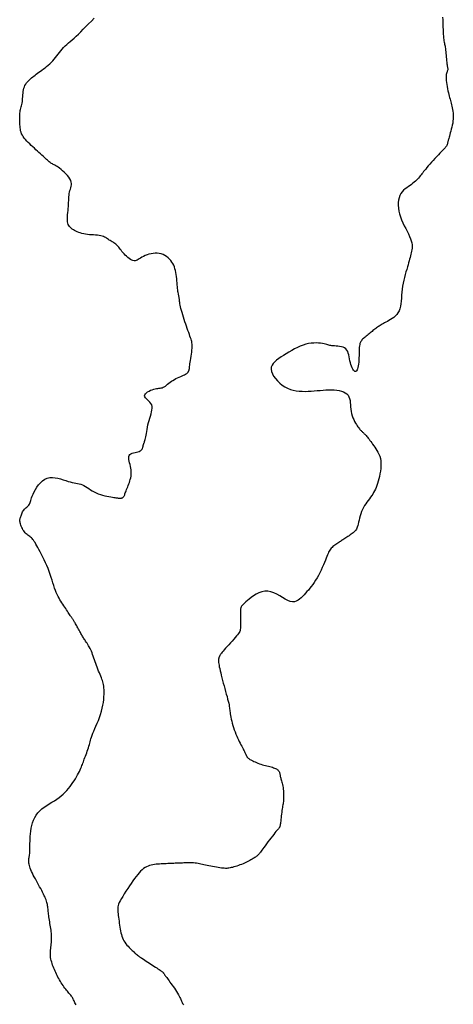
# Model space of a CAD drawing. Header units: millimetres. Extents: x 32690613 to 32693367, y 5343692 to 5344708.
# Tile 752 of 1009: x 32693075 to 32693093, y 5344064 to 5344105. Entities that reach past the tile are written whole.
import ezdxf

# ---------------------------------------------------------------- set-up
doc = ezdxf.new("R2010")
doc.units = ezdxf.units.MM
doc.header["$LTSCALE"] = 20
doc.layers.add('02-DGM_HL_492.00', color=82, linetype='Continuous')

msp = doc.modelspace()

# ---------------------------------------------------------------- linework, layer by layer
at = {"layer": '02-DGM_HL_492.00', "elevation": 492, "flags": 128}
for points in [[(32693077.461, 5344064.338), (32693077.437, 5344064.385), (32693077.415, 5344064.429), (32693077.395, 5344064.47), (32693077.377, 5344064.509), (32693077.36, 5344064.545), (32693077.343, 5344064.58), (32693077.327, 5344064.613), (32693077.309, 5344064.645), (32693077.29, 5344064.676), (32693077.269, 5344064.706), (32693077.246, 5344064.737), (32693077.22, 5344064.767), (32693077.193, 5344064.799), (32693077.163, 5344064.832), (32693077.132, 5344064.867), (32693077.099, 5344064.905), (32693077.065, 5344064.945), (32693077.03, 5344064.989), (32693076.994, 5344065.036), (32693076.958, 5344065.087), (32693076.922, 5344065.141), (32693076.886, 5344065.197), (32693076.85, 5344065.255), (32693076.814, 5344065.314), (32693076.779, 5344065.375), (32693076.745, 5344065.436), (32693076.711, 5344065.497), (32693076.679, 5344065.559), (32693076.649, 5344065.62), (32693076.619, 5344065.681), (32693076.591, 5344065.743), (32693076.564, 5344065.804), (32693076.538, 5344065.866), (32693076.514, 5344065.928), (32693076.491, 5344065.989), (32693076.47, 5344066.051), (32693076.451, 5344066.113), (32693076.434, 5344066.175), (32693076.42, 5344066.237), (32693076.408, 5344066.299), (32693076.401, 5344066.361), (32693076.396, 5344066.423), (32693076.396, 5344066.486), (32693076.398, 5344066.548), (32693076.403, 5344066.611), (32693076.41, 5344066.674), (32693076.418, 5344066.737), (32693076.425, 5344066.8), (32693076.433, 5344066.863), (32693076.439, 5344066.925), (32693076.444, 5344066.988), (32693076.446, 5344067.051), (32693076.447, 5344067.114), (32693076.445, 5344067.178), (32693076.442, 5344067.242), (32693076.438, 5344067.308), (32693076.431, 5344067.374), (32693076.423, 5344067.442), (32693076.413, 5344067.511), (32693076.403, 5344067.581), (32693076.391, 5344067.651), (32693076.379, 5344067.722), (32693076.367, 5344067.791), (32693076.355, 5344067.859), (32693076.344, 5344067.925), (32693076.335, 5344067.989), (32693076.327, 5344068.05), (32693076.321, 5344068.107), (32693076.315, 5344068.163), (32693076.31, 5344068.216), (32693076.306, 5344068.267), (32693076.301, 5344068.316), (32693076.296, 5344068.363), (32693076.291, 5344068.41), (32693076.284, 5344068.455), (32693076.276, 5344068.5), (32693076.267, 5344068.545), (32693076.254, 5344068.592), (32693076.24, 5344068.64), (32693076.222, 5344068.692), (32693076.201, 5344068.746), (32693076.175, 5344068.805), (32693076.146, 5344068.869), (32693076.112, 5344068.938), (32693076.076, 5344069.01), (32693076.036, 5344069.085), (32693075.995, 5344069.163), (32693075.952, 5344069.242), (32693075.908, 5344069.323), (32693075.863, 5344069.405), (32693075.818, 5344069.486), (32693075.774, 5344069.567), (32693075.731, 5344069.647), (32693075.69, 5344069.725), (32693075.652, 5344069.8), (32693075.618, 5344069.872), (32693075.587, 5344069.941), (32693075.561, 5344070.005), (32693075.541, 5344070.064), (32693075.525, 5344070.118), (32693075.514, 5344070.169), (32693075.506, 5344070.216), (32693075.502, 5344070.26), (32693075.501, 5344070.301), (32693075.502, 5344070.34), (32693075.505, 5344070.378), (32693075.509, 5344070.414), (32693075.515, 5344070.45), (32693075.521, 5344070.487), (32693075.527, 5344070.526), (32693075.533, 5344070.569), (32693075.539, 5344070.615), (32693075.543, 5344070.668), (32693075.547, 5344070.727), (32693075.549, 5344070.793), (32693075.55, 5344070.867), (32693075.551, 5344070.948), (32693075.552, 5344071.035), (32693075.555, 5344071.127), (32693075.559, 5344071.226), (32693075.565, 5344071.329), (32693075.575, 5344071.437), (32693075.588, 5344071.548), (32693075.606, 5344071.662), (32693075.63, 5344071.777), (32693075.661, 5344071.892), (32693075.7, 5344072.003), (32693075.748, 5344072.111), (32693075.806, 5344072.213), (32693075.874, 5344072.307), (32693075.955, 5344072.394), (32693076.045, 5344072.473), (32693076.142, 5344072.545), (32693076.245, 5344072.614), (32693076.351, 5344072.679), (32693076.457, 5344072.743), (32693076.561, 5344072.807), (32693076.661, 5344072.872), (32693076.756, 5344072.94), (32693076.844, 5344073.01), (32693076.927, 5344073.083), (32693077.005, 5344073.158), (32693077.077, 5344073.235), (32693077.146, 5344073.313), (32693077.211, 5344073.393), (32693077.272, 5344073.474), (32693077.329, 5344073.556), (32693077.384, 5344073.638), (32693077.435, 5344073.719), (32693077.482, 5344073.799), (32693077.526, 5344073.877), (32693077.566, 5344073.951), (32693077.601, 5344074.022), (32693077.633, 5344074.089), (32693077.661, 5344074.15), (32693077.685, 5344074.207), (32693077.706, 5344074.261), (32693077.725, 5344074.313), (32693077.744, 5344074.366), (32693077.762, 5344074.418), (32693077.782, 5344074.473), (32693077.802, 5344074.531), (32693077.825, 5344074.594), (32693077.849, 5344074.659), (32693077.875, 5344074.728), (32693077.901, 5344074.797), (32693077.926, 5344074.867), (32693077.951, 5344074.937), (32693077.973, 5344075.004), (32693077.994, 5344075.069), (32693078.012, 5344075.131), (32693078.027, 5344075.191), (32693078.043, 5344075.25), (32693078.059, 5344075.311), (32693078.077, 5344075.375), (32693078.099, 5344075.443), (32693078.125, 5344075.518), (32693078.156, 5344075.602), (32693078.195, 5344075.694), (32693078.238, 5344075.796), (32693078.285, 5344075.904), (32693078.334, 5344076.019), (32693078.383, 5344076.139), (32693078.431, 5344076.262), (32693078.474, 5344076.387), (32693078.513, 5344076.514), (32693078.545, 5344076.64), (32693078.571, 5344076.764), (32693078.59, 5344076.886), (32693078.605, 5344077.004), (32693078.614, 5344077.116), (32693078.619, 5344077.221), (32693078.621, 5344077.319), (32693078.619, 5344077.407), (32693078.614, 5344077.486), (32693078.607, 5344077.555), (32693078.597, 5344077.619), (32693078.585, 5344077.677), (32693078.569, 5344077.733), (32693078.551, 5344077.788), (32693078.531, 5344077.844), (32693078.508, 5344077.903), (32693078.482, 5344077.967), (32693078.455, 5344078.036), (32693078.426, 5344078.108), (32693078.396, 5344078.183), (32693078.365, 5344078.259), (32693078.335, 5344078.338), (32693078.305, 5344078.416), (32693078.276, 5344078.495), (32693078.249, 5344078.572), (32693078.223, 5344078.649), (32693078.197, 5344078.724), (32693078.172, 5344078.797), (32693078.147, 5344078.867), (32693078.122, 5344078.936), (32693078.095, 5344079.002), (32693078.068, 5344079.065), (32693078.039, 5344079.125), (32693078.008, 5344079.181), (32693077.977, 5344079.235), (32693077.946, 5344079.286), (32693077.915, 5344079.333), (32693077.885, 5344079.378), (32693077.857, 5344079.42), (32693077.831, 5344079.46), (32693077.807, 5344079.496), (32693077.785, 5344079.531), (32693077.765, 5344079.565), (32693077.745, 5344079.598), (32693077.726, 5344079.632), (32693077.706, 5344079.666), (32693077.686, 5344079.703), (32693077.664, 5344079.742), (32693077.641, 5344079.785), (32693077.616, 5344079.83), (32693077.59, 5344079.876), (32693077.564, 5344079.923), (32693077.538, 5344079.971), (32693077.512, 5344080.017), (32693077.487, 5344080.061), (32693077.462, 5344080.103), (32693077.44, 5344080.141), (32693077.419, 5344080.176), (32693077.4, 5344080.207), (32693077.382, 5344080.237), (32693077.365, 5344080.263), (32693077.349, 5344080.288), (32693077.334, 5344080.31), (32693077.321, 5344080.331), (32693077.308, 5344080.351), (32693077.295, 5344080.37), (32693077.282, 5344080.39), (32693077.268, 5344080.412), (32693077.253, 5344080.435), (32693077.235, 5344080.462), (32693077.215, 5344080.492), (32693077.192, 5344080.528), (32693077.165, 5344080.569), (32693077.135, 5344080.614), (32693077.102, 5344080.665), (32693077.067, 5344080.718), (32693077.03, 5344080.775), (32693076.992, 5344080.834), (32693076.952, 5344080.894), (32693076.913, 5344080.955), (32693076.873, 5344081.016), (32693076.833, 5344081.078), (32693076.794, 5344081.142), (32693076.755, 5344081.209), (32693076.716, 5344081.28), (32693076.679, 5344081.356), (32693076.642, 5344081.438), (32693076.607, 5344081.526), (32693076.572, 5344081.623), (32693076.538, 5344081.726), (32693076.504, 5344081.835), (32693076.469, 5344081.948), (32693076.432, 5344082.066), (32693076.393, 5344082.187), (32693076.351, 5344082.309), (32693076.304, 5344082.432), (32693076.254, 5344082.555), (32693076.2, 5344082.676), (32693076.143, 5344082.795), (32693076.086, 5344082.91), (32693076.03, 5344083.02), (32693075.975, 5344083.123), (32693075.923, 5344083.218), (32693075.876, 5344083.305), (32693075.833, 5344083.381), (32693075.796, 5344083.449), (32693075.762, 5344083.508), (32693075.73, 5344083.56), (32693075.7, 5344083.605), (32693075.671, 5344083.645), (32693075.641, 5344083.68), (32693075.61, 5344083.711), (32693075.576, 5344083.74), (32693075.54, 5344083.767), (32693075.504, 5344083.794), (32693075.466, 5344083.82), (32693075.429, 5344083.848), (32693075.392, 5344083.879), (32693075.356, 5344083.912), (32693075.322, 5344083.95), (32693075.291, 5344083.993), (32693075.261, 5344084.04), (32693075.235, 5344084.089), (32693075.211, 5344084.14), (32693075.191, 5344084.19), (32693075.173, 5344084.239), (32693075.159, 5344084.284), (32693075.148, 5344084.326), (32693075.14, 5344084.362), (32693075.136, 5344084.393), (32693075.134, 5344084.422), (32693075.135, 5344084.448), (32693075.138, 5344084.473), (32693075.144, 5344084.499), (32693075.151, 5344084.526), (32693075.16, 5344084.556), (32693075.169, 5344084.589), (32693075.181, 5344084.626), (32693075.194, 5344084.664), (32693075.208, 5344084.704), (32693075.226, 5344084.745), (32693075.245, 5344084.785), (32693075.268, 5344084.823), (32693075.294, 5344084.86), (32693075.322, 5344084.893), (32693075.354, 5344084.924), (32693075.386, 5344084.953), (32693075.418, 5344084.982), (32693075.45, 5344085.01), (32693075.479, 5344085.038), (32693075.505, 5344085.067), (32693075.528, 5344085.098), (32693075.545, 5344085.132), (32693075.559, 5344085.168), (32693075.571, 5344085.21), (32693075.584, 5344085.257), (32693075.599, 5344085.31), (32693075.618, 5344085.371), (32693075.644, 5344085.441), (32693075.678, 5344085.521), (32693075.721, 5344085.611), (32693075.774, 5344085.707), (32693075.836, 5344085.805), (32693075.906, 5344085.902), (32693075.985, 5344085.992), (32693076.071, 5344086.072), (32693076.164, 5344086.137), (32693076.264, 5344086.183), (32693076.369, 5344086.208), (32693076.479, 5344086.212), (32693076.592, 5344086.202), (32693076.705, 5344086.18), (32693076.817, 5344086.149), (32693076.927, 5344086.115), (32693077.032, 5344086.081), (32693077.13, 5344086.05), (32693077.221, 5344086.026), (32693077.305, 5344086.008), (32693077.383, 5344085.993), (32693077.456, 5344085.98), (32693077.525, 5344085.966), (32693077.592, 5344085.951), (32693077.656, 5344085.932), (32693077.72, 5344085.907), (32693077.784, 5344085.874), (32693077.849, 5344085.836), (32693077.915, 5344085.792), (32693077.983, 5344085.747), (32693078.054, 5344085.699), (32693078.129, 5344085.653), (32693078.207, 5344085.608), (32693078.289, 5344085.567), (32693078.376, 5344085.532), (32693078.466, 5344085.501), (32693078.558, 5344085.474), (32693078.648, 5344085.452), (32693078.736, 5344085.433), (32693078.819, 5344085.418), (32693078.895, 5344085.405), (32693078.963, 5344085.394), (32693079.021, 5344085.384), (32693079.07, 5344085.377), (32693079.111, 5344085.37), (32693079.146, 5344085.365), (32693079.175, 5344085.361), (32693079.201, 5344085.358), (32693079.225, 5344085.356), (32693079.248, 5344085.355), (32693079.271, 5344085.354), (32693079.295, 5344085.354), (32693079.318, 5344085.355), (32693079.34, 5344085.358), (32693079.362, 5344085.362), (32693079.382, 5344085.368), (32693079.4, 5344085.377), (32693079.416, 5344085.389), (32693079.43, 5344085.404), (32693079.443, 5344085.422), (32693079.454, 5344085.443), (32693079.464, 5344085.468), (32693079.475, 5344085.497), (32693079.487, 5344085.53), (32693079.5, 5344085.568), (32693079.516, 5344085.61), (32693079.535, 5344085.657), (32693079.555, 5344085.707), (32693079.577, 5344085.762), (32693079.601, 5344085.819), (32693079.624, 5344085.879), (32693079.647, 5344085.941), (32693079.67, 5344086.004), (32693079.69, 5344086.067), (32693079.708, 5344086.13), (32693079.724, 5344086.194), (32693079.736, 5344086.258), (32693079.744, 5344086.323), (32693079.749, 5344086.389), (32693079.749, 5344086.456), (32693079.744, 5344086.525), (32693079.733, 5344086.597), (32693079.718, 5344086.67), (32693079.699, 5344086.744), (32693079.679, 5344086.818), (32693079.661, 5344086.889), (32693079.648, 5344086.957), (32693079.643, 5344087.019), (32693079.646, 5344087.075), (32693079.663, 5344087.122), (32693079.693, 5344087.16), (32693079.735, 5344087.19), (32693079.787, 5344087.213), (32693079.844, 5344087.232), (32693079.904, 5344087.247), (32693079.963, 5344087.261), (32693080.02, 5344087.275), (32693080.07, 5344087.291), (32693080.112, 5344087.31), (32693080.146, 5344087.332), (32693080.172, 5344087.356), (32693080.192, 5344087.381), (32693080.207, 5344087.406), (32693080.218, 5344087.432), (32693080.226, 5344087.456), (32693080.231, 5344087.478), (32693080.236, 5344087.498), (32693080.239, 5344087.516), (32693080.242, 5344087.532), (32693080.245, 5344087.547), (32693080.249, 5344087.562), (32693080.253, 5344087.577), (32693080.257, 5344087.593), (32693080.263, 5344087.61), (32693080.27, 5344087.629), (32693080.279, 5344087.651), (32693080.289, 5344087.677), (32693080.3, 5344087.707), (32693080.311, 5344087.743), (32693080.323, 5344087.785), (32693080.336, 5344087.835), (32693080.348, 5344087.894), (32693080.361, 5344087.961), (32693080.374, 5344088.037), (32693080.388, 5344088.119), (32693080.403, 5344088.206), (32693080.42, 5344088.297), (32693080.439, 5344088.39), (32693080.46, 5344088.484), (32693080.484, 5344088.578), (32693080.511, 5344088.669), (32693080.539, 5344088.759), (32693080.565, 5344088.845), (32693080.587, 5344088.928), (32693080.604, 5344089.007), (32693080.612, 5344089.081), (32693080.609, 5344089.151), (32693080.593, 5344089.216), (32693080.563, 5344089.275), (32693080.522, 5344089.328), (32693080.474, 5344089.378), (32693080.425, 5344089.425), (32693080.378, 5344089.468), (32693080.339, 5344089.511), (32693080.311, 5344089.552), (32693080.3, 5344089.593), (32693080.308, 5344089.635), (32693080.334, 5344089.677), (32693080.374, 5344089.718), (32693080.426, 5344089.756), (32693080.485, 5344089.792), (32693080.549, 5344089.824), (32693080.615, 5344089.851), (32693080.678, 5344089.872), (32693080.738, 5344089.887), (32693080.793, 5344089.897), (32693080.845, 5344089.904), (32693080.893, 5344089.909), (32693080.94, 5344089.915), (32693080.984, 5344089.922), (32693081.028, 5344089.934), (32693081.071, 5344089.95), (32693081.115, 5344089.974), (32693081.16, 5344090.003), (32693081.206, 5344090.037), (32693081.253, 5344090.075), (32693081.303, 5344090.115), (32693081.356, 5344090.156), (32693081.411, 5344090.197), (32693081.47, 5344090.237), (32693081.533, 5344090.274), (32693081.598, 5344090.31), (32693081.664, 5344090.343), (32693081.73, 5344090.373), (32693081.793, 5344090.401), (32693081.852, 5344090.427), (32693081.906, 5344090.451), (32693081.953, 5344090.473), (32693081.991, 5344090.493), (32693082.022, 5344090.51), (32693082.047, 5344090.527), (32693082.066, 5344090.541), (32693082.08, 5344090.555), (32693082.091, 5344090.567), (32693082.1, 5344090.578), (32693082.107, 5344090.589), (32693082.113, 5344090.6), (32693082.119, 5344090.61), (32693082.124, 5344090.62), (32693082.129, 5344090.63), (32693082.133, 5344090.641), (32693082.137, 5344090.652), (32693082.141, 5344090.663), (32693082.144, 5344090.675), (32693082.147, 5344090.688), (32693082.149, 5344090.703), (32693082.152, 5344090.722), (32693082.155, 5344090.746), (32693082.159, 5344090.776), (32693082.164, 5344090.814), (32693082.171, 5344090.861), (32693082.179, 5344090.918), (32693082.19, 5344090.986), (32693082.201, 5344091.064), (32693082.214, 5344091.147), (32693082.226, 5344091.235), (32693082.238, 5344091.323), (32693082.249, 5344091.41), (32693082.258, 5344091.492), (32693082.265, 5344091.567), (32693082.268, 5344091.633), (32693082.269, 5344091.692), (32693082.266, 5344091.744), (32693082.26, 5344091.794), (32693082.25, 5344091.842), (32693082.237, 5344091.892), (32693082.221, 5344091.945), (32693082.202, 5344092.003), (32693082.179, 5344092.068), (32693082.153, 5344092.14), (32693082.125, 5344092.219), (32693082.095, 5344092.302), (32693082.064, 5344092.39), (32693082.032, 5344092.481), (32693082, 5344092.574), (32693081.967, 5344092.669), (32693081.936, 5344092.765), (32693081.906, 5344092.861), (32693081.877, 5344092.954), (32693081.85, 5344093.045), (32693081.826, 5344093.132), (32693081.804, 5344093.213), (32693081.786, 5344093.287), (32693081.771, 5344093.354), (32693081.76, 5344093.411), (32693081.752, 5344093.461), (32693081.747, 5344093.504), (32693081.744, 5344093.541), (32693081.742, 5344093.574), (32693081.74, 5344093.605), (32693081.737, 5344093.633), (32693081.734, 5344093.661), (32693081.729, 5344093.689), (32693081.722, 5344093.719), (32693081.715, 5344093.752), (32693081.706, 5344093.788), (32693081.697, 5344093.828), (32693081.688, 5344093.874), (32693081.68, 5344093.925), (32693081.671, 5344093.984), (32693081.664, 5344094.05), (32693081.658, 5344094.122), (32693081.651, 5344094.2), (32693081.644, 5344094.282), (32693081.637, 5344094.366), (32693081.629, 5344094.452), (32693081.619, 5344094.538), (32693081.608, 5344094.623), (32693081.594, 5344094.706), (32693081.577, 5344094.786), (32693081.557, 5344094.864), (32693081.533, 5344094.938), (32693081.504, 5344095.01), (32693081.47, 5344095.079), (32693081.43, 5344095.144), (32693081.385, 5344095.207), (32693081.332, 5344095.265), (32693081.273, 5344095.32), (32693081.208, 5344095.369), (32693081.139, 5344095.413), (32693081.065, 5344095.45), (32693080.987, 5344095.478), (32693080.906, 5344095.499), (32693080.822, 5344095.51), (32693080.737, 5344095.511), (32693080.651, 5344095.503), (32693080.565, 5344095.488), (32693080.481, 5344095.466), (32693080.4, 5344095.44), (32693080.323, 5344095.41), (32693080.252, 5344095.377), (32693080.187, 5344095.343), (32693080.129, 5344095.31), (32693080.078, 5344095.279), (32693080.031, 5344095.25), (32693079.988, 5344095.226), (32693079.946, 5344095.208), (32693079.905, 5344095.197), (32693079.862, 5344095.196), (32693079.817, 5344095.204), (32693079.767, 5344095.223), (32693079.715, 5344095.252), (32693079.66, 5344095.289), (32693079.605, 5344095.333), (32693079.55, 5344095.381), (32693079.497, 5344095.432), (32693079.447, 5344095.484), (32693079.401, 5344095.535), (32693079.36, 5344095.584), (32693079.323, 5344095.631), (32693079.289, 5344095.675), (32693079.258, 5344095.717), (32693079.228, 5344095.756), (32693079.199, 5344095.793), (32693079.169, 5344095.827), (32693079.138, 5344095.858), (32693079.104, 5344095.887), (32693079.069, 5344095.914), (32693079.031, 5344095.938), (32693078.993, 5344095.962), (32693078.954, 5344095.985), (32693078.915, 5344096.008), (32693078.876, 5344096.031), (32693078.838, 5344096.055), (32693078.801, 5344096.08), (32693078.765, 5344096.106), (32693078.727, 5344096.132), (32693078.687, 5344096.157), (32693078.644, 5344096.181), (32693078.596, 5344096.202), (32693078.543, 5344096.221), (32693078.484, 5344096.236), (32693078.417, 5344096.247), (32693078.344, 5344096.255), (32693078.267, 5344096.261), (32693078.186, 5344096.266), (32693078.103, 5344096.271), (32693078.019, 5344096.276), (32693077.936, 5344096.284), (32693077.856, 5344096.295), (32693077.779, 5344096.309), (32693077.706, 5344096.327), (32693077.637, 5344096.349), (32693077.572, 5344096.372), (32693077.51, 5344096.398), (32693077.452, 5344096.426), (32693077.398, 5344096.454), (32693077.348, 5344096.483), (32693077.302, 5344096.513), (32693077.26, 5344096.544), (32693077.223, 5344096.577), (32693077.19, 5344096.613), (32693077.162, 5344096.653), (32693077.139, 5344096.698), (32693077.122, 5344096.749), (32693077.11, 5344096.808), (32693077.105, 5344096.874), (32693077.104, 5344096.946), (32693077.107, 5344097.025), (32693077.112, 5344097.107), (32693077.12, 5344097.192), (32693077.128, 5344097.279), (32693077.137, 5344097.365), (32693077.144, 5344097.451), (32693077.149, 5344097.535), (32693077.152, 5344097.616), (32693077.155, 5344097.694), (32693077.159, 5344097.77), (32693077.163, 5344097.843), (32693077.169, 5344097.913), (32693077.178, 5344097.981), (32693077.19, 5344098.045), (32693077.206, 5344098.107), (32693077.224, 5344098.166), (32693077.241, 5344098.225), (32693077.256, 5344098.283), (32693077.265, 5344098.341), (32693077.267, 5344098.4), (32693077.259, 5344098.461), (32693077.238, 5344098.525), (32693077.203, 5344098.592), (32693077.157, 5344098.661), (32693077.101, 5344098.731), (32693077.039, 5344098.8), (32693076.972, 5344098.866), (32693076.904, 5344098.928), (32693076.838, 5344098.984), (32693076.776, 5344099.032), (32693076.72, 5344099.073), (32693076.671, 5344099.106), (32693076.626, 5344099.133), (32693076.585, 5344099.155), (32693076.548, 5344099.175), (32693076.514, 5344099.192), (32693076.481, 5344099.21), (32693076.449, 5344099.228), (32693076.417, 5344099.249), (32693076.384, 5344099.273), (32693076.35, 5344099.299), (32693076.315, 5344099.329), (32693076.277, 5344099.362), (32693076.237, 5344099.398), (32693076.194, 5344099.437), (32693076.147, 5344099.48), (32693076.096, 5344099.527), (32693076.042, 5344099.577), (32693075.985, 5344099.63), (32693075.925, 5344099.686), (32693075.864, 5344099.743), (32693075.8, 5344099.801), (32693075.736, 5344099.861), (32693075.671, 5344099.921), (32693075.606, 5344099.981), (32693075.543, 5344100.041), (32693075.481, 5344100.101), (32693075.422, 5344100.161), (32693075.367, 5344100.221), (32693075.317, 5344100.282), (32693075.273, 5344100.343), (32693075.235, 5344100.404), (32693075.205, 5344100.465), (32693075.182, 5344100.527), (32693075.165, 5344100.589), (32693075.153, 5344100.651), (32693075.144, 5344100.713), (32693075.139, 5344100.775), (32693075.135, 5344100.838), (32693075.133, 5344100.9), (32693075.13, 5344100.963), (32693075.128, 5344101.025), (32693075.127, 5344101.086), (32693075.126, 5344101.147), (32693075.127, 5344101.206), (32693075.13, 5344101.264), (32693075.135, 5344101.32), (32693075.142, 5344101.373), (32693075.151, 5344101.425), (32693075.163, 5344101.474), (32693075.176, 5344101.524), (32693075.19, 5344101.573), (32693075.203, 5344101.624), (32693075.216, 5344101.677), (32693075.227, 5344101.733), (32693075.237, 5344101.794), (32693075.243, 5344101.859), (32693075.248, 5344101.928), (32693075.252, 5344102), (32693075.257, 5344102.073), (32693075.263, 5344102.146), (32693075.271, 5344102.217), (32693075.282, 5344102.287), (32693075.298, 5344102.352), (32693075.319, 5344102.413), (32693075.345, 5344102.469), (32693075.375, 5344102.522), (32693075.409, 5344102.571), (32693075.446, 5344102.617), (32693075.486, 5344102.66), (32693075.528, 5344102.701), (32693075.572, 5344102.741), (32693075.617, 5344102.78), (32693075.663, 5344102.818), (32693075.711, 5344102.856), (32693075.761, 5344102.894), (32693075.812, 5344102.933), (32693075.866, 5344102.973), (32693075.923, 5344103.014), (32693075.982, 5344103.057), (32693076.044, 5344103.103), (32693076.109, 5344103.15), (32693076.175, 5344103.2), (32693076.242, 5344103.252), (32693076.308, 5344103.307), (32693076.374, 5344103.365), (32693076.438, 5344103.426), (32693076.499, 5344103.489), (32693076.558, 5344103.555), (32693076.614, 5344103.624), (32693076.668, 5344103.694), (32693076.722, 5344103.765), (32693076.776, 5344103.835), (32693076.83, 5344103.905), (32693076.886, 5344103.974), (32693076.945, 5344104.04), (32693077.006, 5344104.104), (32693077.072, 5344104.166), (32693077.141, 5344104.228), (32693077.214, 5344104.292), (32693077.292, 5344104.36), (32693077.375, 5344104.432), (32693077.463, 5344104.511), (32693077.557, 5344104.598), (32693077.656, 5344104.694), (32693077.761, 5344104.797), (32693077.869, 5344104.907), (32693077.982, 5344105.02), (32693078.098, 5344105.136), (32693078.216, 5344105.252)], [(32693092.641, 5344105.294), (32693092.645, 5344105.191), (32693092.649, 5344105.087), (32693092.653, 5344104.983), (32693092.657, 5344104.881), (32693092.662, 5344104.781), (32693092.667, 5344104.685), (32693092.672, 5344104.594), (32693092.677, 5344104.51), (32693092.684, 5344104.433), (32693092.691, 5344104.366), (32693092.699, 5344104.309), (32693092.708, 5344104.259), (32693092.717, 5344104.215), (32693092.726, 5344104.175), (32693092.736, 5344104.135), (32693092.745, 5344104.093), (32693092.753, 5344104.047), (32693092.761, 5344103.994), (32693092.768, 5344103.932), (32693092.775, 5344103.864), (32693092.78, 5344103.791), (32693092.786, 5344103.715), (32693092.792, 5344103.638), (32693092.798, 5344103.563), (32693092.804, 5344103.492), (32693092.811, 5344103.426), (32693092.819, 5344103.367), (32693092.828, 5344103.316), (32693092.836, 5344103.271), (32693092.843, 5344103.231), (32693092.849, 5344103.195), (32693092.853, 5344103.163), (32693092.854, 5344103.135), (32693092.852, 5344103.108), (32693092.846, 5344103.082), (32693092.837, 5344103.056), (32693092.826, 5344103.028), (32693092.815, 5344102.997), (32693092.804, 5344102.961), (32693092.795, 5344102.92), (32693092.788, 5344102.871), (32693092.786, 5344102.813), (32693092.787, 5344102.746), (32693092.793, 5344102.67), (32693092.803, 5344102.589), (32693092.815, 5344102.504), (32693092.83, 5344102.417), (32693092.847, 5344102.33), (32693092.864, 5344102.246), (32693092.882, 5344102.166), (32693092.899, 5344102.093), (32693092.916, 5344102.025), (32693092.933, 5344101.962), (32693092.949, 5344101.901), (32693092.966, 5344101.843), (32693092.982, 5344101.785), (32693092.998, 5344101.726), (32693093.014, 5344101.666), (32693093.03, 5344101.602), (32693093.044, 5344101.536), (32693093.058, 5344101.466), (32693093.069, 5344101.394), (32693093.078, 5344101.318), (32693093.083, 5344101.24), (32693093.084, 5344101.16), (32693093.081, 5344101.076), (32693093.072, 5344100.99), (32693093.059, 5344100.903), (32693093.043, 5344100.816), (32693093.024, 5344100.731), (32693093.003, 5344100.648), (32693092.982, 5344100.569), (32693092.962, 5344100.496), (32693092.942, 5344100.429), (32693092.925, 5344100.369), (32693092.91, 5344100.317), (32693092.897, 5344100.271), (32693092.885, 5344100.231), (32693092.875, 5344100.195), (32693092.867, 5344100.163), (32693092.86, 5344100.135), (32693092.853, 5344100.109), (32693092.848, 5344100.085), (32693092.843, 5344100.063), (32693092.839, 5344100.042), (32693092.834, 5344100.022), (32693092.828, 5344100.004), (32693092.822, 5344099.986), (32693092.815, 5344099.969), (32693092.806, 5344099.953), (32693092.795, 5344099.937), (32693092.781, 5344099.92), (32693092.764, 5344099.901), (32693092.742, 5344099.878), (32693092.715, 5344099.85), (32693092.681, 5344099.816), (32693092.64, 5344099.775), (32693092.591, 5344099.724), (32693092.533, 5344099.663), (32693092.468, 5344099.594), (32693092.398, 5344099.52), (32693092.325, 5344099.441), (32693092.252, 5344099.36), (32693092.18, 5344099.28), (32693092.111, 5344099.202), (32693092.048, 5344099.129), (32693091.992, 5344099.062), (32693091.942, 5344099.001), (32693091.897, 5344098.945), (32693091.857, 5344098.894), (32693091.82, 5344098.846), (32693091.785, 5344098.8), (32693091.751, 5344098.756), (32693091.717, 5344098.713), (32693091.681, 5344098.67), (32693091.644, 5344098.626), (32693091.604, 5344098.583), (32693091.562, 5344098.54), (32693091.516, 5344098.496), (32693091.467, 5344098.453), (32693091.413, 5344098.409), (32693091.355, 5344098.365), (32693091.292, 5344098.321), (32693091.226, 5344098.275), (32693091.158, 5344098.226), (32693091.091, 5344098.174), (32693091.028, 5344098.117), (32693090.968, 5344098.053), (32693090.916, 5344097.981), (32693090.873, 5344097.901), (32693090.84, 5344097.812), (32693090.817, 5344097.713), (32693090.805, 5344097.608), (32693090.804, 5344097.496), (32693090.812, 5344097.379), (32693090.831, 5344097.259), (32693090.859, 5344097.136), (32693090.896, 5344097.013), (32693090.943, 5344096.89), (32693090.996, 5344096.768), (32693091.054, 5344096.648), (32693091.113, 5344096.531), (32693091.172, 5344096.418), (32693091.226, 5344096.31), (32693091.275, 5344096.208), (32693091.315, 5344096.112), (32693091.345, 5344096.023), (32693091.364, 5344095.94), (32693091.375, 5344095.863), (32693091.378, 5344095.791), (32693091.376, 5344095.722), (32693091.368, 5344095.656), (32693091.357, 5344095.592), (32693091.343, 5344095.529), (32693091.329, 5344095.466), (32693091.313, 5344095.401), (32693091.295, 5344095.335), (32693091.277, 5344095.266), (32693091.256, 5344095.193), (32693091.234, 5344095.114), (32693091.209, 5344095.03), (32693091.183, 5344094.939), (32693091.154, 5344094.84), (32693091.125, 5344094.735), (32693091.094, 5344094.623), (32693091.064, 5344094.507), (32693091.036, 5344094.387), (32693091.01, 5344094.264), (32693090.987, 5344094.139), (32693090.969, 5344094.013), (32693090.955, 5344093.888), (32693090.945, 5344093.764), (32693090.936, 5344093.643), (32693090.926, 5344093.525), (32693090.913, 5344093.413), (32693090.895, 5344093.307), (32693090.87, 5344093.208), (32693090.837, 5344093.119), (32693090.794, 5344093.039), (32693090.741, 5344092.968), (32693090.682, 5344092.905), (32693090.618, 5344092.849), (32693090.552, 5344092.8), (32693090.484, 5344092.757), (32693090.417, 5344092.718), (32693090.354, 5344092.683), (32693090.295, 5344092.65), (32693090.241, 5344092.62), (32693090.191, 5344092.592), (32693090.144, 5344092.566), (32693090.1, 5344092.54), (32693090.059, 5344092.515), (32693090.019, 5344092.491), (32693089.981, 5344092.466), (32693089.944, 5344092.44), (32693089.907, 5344092.414), (32693089.87, 5344092.386), (32693089.833, 5344092.358), (32693089.796, 5344092.329), (32693089.759, 5344092.299), (32693089.72, 5344092.268), (32693089.68, 5344092.235), (32693089.639, 5344092.202), (32693089.597, 5344092.168), (32693089.555, 5344092.133), (32693089.513, 5344092.099), (32693089.472, 5344092.065), (32693089.433, 5344092.031), (32693089.396, 5344091.999), (32693089.361, 5344091.969), (32693089.33, 5344091.94), (32693089.301, 5344091.912), (32693089.276, 5344091.882), (32693089.255, 5344091.85), (32693089.236, 5344091.814), (32693089.22, 5344091.772), (32693089.208, 5344091.723), (32693089.198, 5344091.665), (32693089.192, 5344091.597), (32693089.187, 5344091.521), (32693089.185, 5344091.438), (32693089.183, 5344091.351), (32693089.181, 5344091.262), (32693089.178, 5344091.171), (32693089.175, 5344091.082), (32693089.169, 5344090.996), (32693089.16, 5344090.915), (32693089.149, 5344090.841), (32693089.135, 5344090.774), (32693089.119, 5344090.716), (32693089.1, 5344090.669), (32693089.079, 5344090.633), (32693089.056, 5344090.61), (32693089.031, 5344090.602), (32693089.004, 5344090.608), (32693088.976, 5344090.629), (32693088.948, 5344090.662), (32693088.919, 5344090.707), (32693088.892, 5344090.761), (32693088.866, 5344090.824), (32693088.843, 5344090.894), (32693088.822, 5344090.969), (32693088.805, 5344091.048), (32693088.79, 5344091.129), (32693088.775, 5344091.21), (32693088.758, 5344091.289), (32693088.737, 5344091.365), (32693088.71, 5344091.434), (32693088.676, 5344091.494), (32693088.633, 5344091.545), (32693088.579, 5344091.584), (32693088.517, 5344091.613), (32693088.448, 5344091.633), (32693088.376, 5344091.647), (32693088.303, 5344091.655), (32693088.231, 5344091.66), (32693088.164, 5344091.664), (32693088.104, 5344091.668), (32693088.052, 5344091.673), (32693088.007, 5344091.68), (32693087.967, 5344091.689), (32693087.928, 5344091.699), (32693087.888, 5344091.711), (32693087.845, 5344091.723), (32693087.795, 5344091.735), (32693087.738, 5344091.749), (32693087.669, 5344091.762), (32693087.591, 5344091.773), (32693087.503, 5344091.782), (32693087.408, 5344091.787), (32693087.307, 5344091.786), (32693087.2, 5344091.779), (32693087.089, 5344091.763), (32693086.976, 5344091.737), (32693086.86, 5344091.7), (32693086.743, 5344091.654), (32693086.626, 5344091.6), (32693086.509, 5344091.54), (32693086.393, 5344091.475), (32693086.279, 5344091.408), (32693086.167, 5344091.34), (32693086.058, 5344091.272), (32693085.954, 5344091.206), (32693085.856, 5344091.141), (32693085.766, 5344091.077), (32693085.688, 5344091.01), (32693085.624, 5344090.941), (32693085.576, 5344090.868), (32693085.547, 5344090.789), (32693085.539, 5344090.704), (32693085.553, 5344090.611), (32693085.59, 5344090.513), (32693085.644, 5344090.412), (32693085.715, 5344090.312), (32693085.8, 5344090.215), (32693085.895, 5344090.123), (32693085.999, 5344090.04), (32693086.109, 5344089.969), (32693086.223, 5344089.91), (32693086.339, 5344089.865), (32693086.459, 5344089.83), (32693086.58, 5344089.806), (32693086.702, 5344089.791), (32693086.826, 5344089.783), (32693086.951, 5344089.781), (32693087.076, 5344089.784), (32693087.2, 5344089.79), (32693087.325, 5344089.799), (32693087.448, 5344089.81), (32693087.57, 5344089.82), (32693087.691, 5344089.83), (32693087.81, 5344089.838), (32693087.927, 5344089.843), (32693088.041, 5344089.844), (32693088.152, 5344089.84), (32693088.258, 5344089.831), (32693088.359, 5344089.815), (32693088.453, 5344089.793), (32693088.538, 5344089.763), (32693088.613, 5344089.725), (32693088.677, 5344089.678), (32693088.728, 5344089.622), (32693088.765, 5344089.557), (32693088.791, 5344089.483), (32693088.808, 5344089.402), (32693088.819, 5344089.316), (32693088.826, 5344089.226), (32693088.833, 5344089.134), (32693088.841, 5344089.041), (32693088.854, 5344088.949), (32693088.873, 5344088.859), (32693088.899, 5344088.772), (32693088.929, 5344088.689), (32693088.962, 5344088.611), (32693088.998, 5344088.537), (32693089.035, 5344088.469), (32693089.071, 5344088.407), (32693089.105, 5344088.353), (32693089.137, 5344088.306), (32693089.166, 5344088.265), (32693089.194, 5344088.231), (32693089.219, 5344088.201), (32693089.243, 5344088.175), (32693089.266, 5344088.152), (32693089.288, 5344088.131), (32693089.309, 5344088.111), (32693089.331, 5344088.091), (32693089.353, 5344088.07), (32693089.375, 5344088.049), (32693089.398, 5344088.026), (32693089.422, 5344088.001), (32693089.447, 5344087.975), (32693089.473, 5344087.945), (32693089.501, 5344087.912), (32693089.53, 5344087.876), (32693089.561, 5344087.837), (32693089.594, 5344087.794), (32693089.629, 5344087.747), (32693089.665, 5344087.697), (32693089.704, 5344087.644), (32693089.745, 5344087.588), (32693089.788, 5344087.529), (32693089.833, 5344087.466), (32693089.878, 5344087.401), (32693089.923, 5344087.331), (32693089.966, 5344087.256), (32693090.004, 5344087.177), (32693090.038, 5344087.093), (32693090.064, 5344087.003), (32693090.082, 5344086.907), (32693090.09, 5344086.804), (32693090.09, 5344086.697), (32693090.083, 5344086.586), (32693090.069, 5344086.474), (32693090.049, 5344086.363), (32693090.026, 5344086.255), (32693090.001, 5344086.15), (32693089.974, 5344086.052), (32693089.946, 5344085.961), (32693089.917, 5344085.876), (32693089.887, 5344085.798), (32693089.856, 5344085.724), (32693089.823, 5344085.654), (32693089.786, 5344085.587), (32693089.747, 5344085.522), (32693089.705, 5344085.457), (32693089.659, 5344085.393), (32693089.61, 5344085.328), (32693089.559, 5344085.261), (32693089.508, 5344085.193), (32693089.458, 5344085.121), (32693089.41, 5344085.047), (32693089.365, 5344084.969), (32693089.324, 5344084.887), (32693089.288, 5344084.799), (32693089.257, 5344084.709), (32693089.23, 5344084.618), (32693089.206, 5344084.528), (32693089.185, 5344084.44), (32693089.165, 5344084.357), (32693089.146, 5344084.28), (32693089.128, 5344084.212), (32693089.109, 5344084.153), (32693089.09, 5344084.104), (32693089.069, 5344084.062), (32693089.047, 5344084.026), (32693089.022, 5344083.995), (32693088.995, 5344083.966), (32693088.965, 5344083.939), (32693088.931, 5344083.912), (32693088.894, 5344083.884), (32693088.854, 5344083.855), (32693088.811, 5344083.825), (32693088.767, 5344083.795), (32693088.723, 5344083.765), (32693088.678, 5344083.735), (32693088.635, 5344083.707), (32693088.593, 5344083.679), (32693088.553, 5344083.653), (32693088.516, 5344083.629), (32693088.48, 5344083.605), (32693088.445, 5344083.582), (32693088.41, 5344083.559), (32693088.375, 5344083.537), (32693088.339, 5344083.513), (32693088.302, 5344083.489), (32693088.263, 5344083.463), (32693088.222, 5344083.436), (32693088.182, 5344083.408), (32693088.142, 5344083.378), (32693088.102, 5344083.346), (32693088.065, 5344083.312), (32693088.03, 5344083.277), (32693087.999, 5344083.239), (32693087.971, 5344083.199), (32693087.945, 5344083.156), (32693087.922, 5344083.109), (32693087.899, 5344083.056), (32693087.875, 5344082.998), (32693087.849, 5344082.932), (32693087.82, 5344082.859), (32693087.787, 5344082.776), (32693087.749, 5344082.684), (32693087.706, 5344082.585), (32693087.658, 5344082.479), (32693087.608, 5344082.371), (32693087.554, 5344082.261), (32693087.498, 5344082.152), (32693087.44, 5344082.047), (32693087.382, 5344081.947), (32693087.323, 5344081.855), (32693087.264, 5344081.769), (32693087.204, 5344081.69), (32693087.145, 5344081.615), (32693087.085, 5344081.544), (32693087.025, 5344081.476), (32693086.965, 5344081.41), (32693086.905, 5344081.345), (32693086.845, 5344081.281), (32693086.783, 5344081.219), (32693086.72, 5344081.163), (32693086.653, 5344081.116), (32693086.582, 5344081.081), (32693086.506, 5344081.06), (32693086.423, 5344081.056), (32693086.332, 5344081.072), (32693086.233, 5344081.11), (32693086.126, 5344081.165), (32693086.013, 5344081.231), (32693085.896, 5344081.3), (32693085.774, 5344081.368), (32693085.65, 5344081.427), (32693085.524, 5344081.471), (32693085.398, 5344081.495), (32693085.273, 5344081.492), (32693085.151, 5344081.468), (32693085.033, 5344081.425), (32693084.921, 5344081.369), (32693084.816, 5344081.305), (32693084.719, 5344081.236), (32693084.633, 5344081.169), (32693084.558, 5344081.107), (32693084.497, 5344081.055), (32693084.447, 5344081.011), (32693084.407, 5344080.976), (32693084.376, 5344080.946), (32693084.352, 5344080.922), (32693084.335, 5344080.902), (32693084.321, 5344080.885), (32693084.31, 5344080.868), (32693084.301, 5344080.852), (32693084.293, 5344080.835), (32693084.287, 5344080.814), (32693084.281, 5344080.79), (32693084.277, 5344080.76), (32693084.274, 5344080.723), (32693084.272, 5344080.678), (32693084.271, 5344080.624), (32693084.272, 5344080.559), (32693084.273, 5344080.485), (32693084.274, 5344080.406), (32693084.275, 5344080.324), (32693084.276, 5344080.242), (32693084.277, 5344080.161), (32693084.276, 5344080.086), (32693084.274, 5344080.019), (32693084.27, 5344079.961), (32693084.264, 5344079.911), (32693084.253, 5344079.866), (32693084.238, 5344079.825), (32693084.217, 5344079.783), (32693084.189, 5344079.74), (32693084.153, 5344079.692), (32693084.108, 5344079.637), (32693084.054, 5344079.574), (32693083.992, 5344079.503), (32693083.925, 5344079.427), (32693083.855, 5344079.35), (32693083.785, 5344079.272), (32693083.718, 5344079.197), (32693083.655, 5344079.127), (32693083.6, 5344079.064), (32693083.554, 5344079.011), (32693083.516, 5344078.966), (32693083.486, 5344078.928), (32693083.463, 5344078.897), (32693083.444, 5344078.872), (32693083.43, 5344078.85), (32693083.42, 5344078.832), (32693083.411, 5344078.815), (32693083.403, 5344078.799), (32693083.396, 5344078.784), (32693083.389, 5344078.77), (32693083.384, 5344078.755), (32693083.378, 5344078.741), (32693083.374, 5344078.726), (32693083.37, 5344078.71), (32693083.366, 5344078.694), (32693083.363, 5344078.676), (32693083.36, 5344078.656), (32693083.359, 5344078.633), (32693083.359, 5344078.606), (32693083.361, 5344078.573), (32693083.365, 5344078.533), (32693083.372, 5344078.485), (32693083.381, 5344078.427), (32693083.394, 5344078.36), (32693083.41, 5344078.284), (32693083.429, 5344078.199), (32693083.451, 5344078.107), (32693083.475, 5344078.008), (32693083.501, 5344077.904), (32693083.529, 5344077.796), (32693083.559, 5344077.684), (32693083.59, 5344077.569), (32693083.622, 5344077.454), (32693083.654, 5344077.34), (32693083.684, 5344077.229), (32693083.713, 5344077.122), (32693083.739, 5344077.022), (32693083.763, 5344076.931), (32693083.782, 5344076.849), (32693083.796, 5344076.779), (32693083.807, 5344076.718), (32693083.815, 5344076.664), (32693083.821, 5344076.614), (32693083.826, 5344076.566), (32693083.831, 5344076.518), (32693083.838, 5344076.465), (32693083.846, 5344076.407), (32693083.857, 5344076.341), (32693083.871, 5344076.267), (32693083.888, 5344076.188), (32693083.907, 5344076.104), (32693083.929, 5344076.016), (32693083.954, 5344075.926), (32693083.982, 5344075.836), (32693084.012, 5344075.746), (32693084.044, 5344075.658), (32693084.079, 5344075.572), (32693084.114, 5344075.489), (32693084.15, 5344075.409), (32693084.187, 5344075.332), (32693084.222, 5344075.259), (32693084.257, 5344075.191), (32693084.29, 5344075.127), (32693084.32, 5344075.068), (32693084.349, 5344075.014), (32693084.375, 5344074.965), (32693084.398, 5344074.92), (32693084.42, 5344074.879), (32693084.439, 5344074.842), (32693084.456, 5344074.808), (32693084.471, 5344074.778), (32693084.483, 5344074.751), (32693084.494, 5344074.727), (32693084.504, 5344074.704), (32693084.512, 5344074.684), (32693084.521, 5344074.666), (32693084.53, 5344074.649), (32693084.539, 5344074.633), (32693084.549, 5344074.617), (32693084.561, 5344074.602), (32693084.575, 5344074.587), (32693084.592, 5344074.572), (32693084.611, 5344074.556), (32693084.635, 5344074.54), (32693084.662, 5344074.522), (32693084.695, 5344074.503), (32693084.732, 5344074.483), (32693084.776, 5344074.461), (32693084.824, 5344074.437), (32693084.876, 5344074.413), (32693084.933, 5344074.388), (32693084.992, 5344074.364), (32693085.053, 5344074.34), (32693085.116, 5344074.318), (32693085.179, 5344074.297), (32693085.242, 5344074.279), (32693085.305, 5344074.262), (32693085.366, 5344074.247), (32693085.426, 5344074.233), (32693085.483, 5344074.22), (32693085.538, 5344074.206), (32693085.59, 5344074.192), (32693085.638, 5344074.177), (32693085.681, 5344074.161), (32693085.721, 5344074.143), (32693085.756, 5344074.124), (32693085.787, 5344074.104), (32693085.814, 5344074.083), (32693085.837, 5344074.061), (32693085.857, 5344074.038), (32693085.872, 5344074.014), (32693085.884, 5344073.989), (32693085.892, 5344073.963), (32693085.899, 5344073.936), (32693085.904, 5344073.908), (32693085.908, 5344073.879), (32693085.913, 5344073.848), (32693085.918, 5344073.816), (32693085.925, 5344073.782), (32693085.935, 5344073.747), (32693085.946, 5344073.71), (32693085.959, 5344073.67), (32693085.973, 5344073.627), (32693085.987, 5344073.58), (32693086, 5344073.53), (32693086.013, 5344073.475), (32693086.025, 5344073.416), (32693086.035, 5344073.351), (32693086.043, 5344073.283), (32693086.049, 5344073.212), (32693086.053, 5344073.141), (32693086.056, 5344073.07), (32693086.057, 5344073.001), (32693086.057, 5344072.935), (32693086.054, 5344072.875), (32693086.051, 5344072.82), (32693086.046, 5344072.77), (32693086.039, 5344072.723), (32693086.032, 5344072.678), (32693086.024, 5344072.631), (32693086.015, 5344072.582), (32693086.006, 5344072.529), (32693085.997, 5344072.469), (32693085.987, 5344072.403), (32693085.978, 5344072.331), (32693085.969, 5344072.256), (32693085.96, 5344072.179), (32693085.951, 5344072.104), (32693085.943, 5344072.031), (32693085.935, 5344071.965), (32693085.928, 5344071.906), (32693085.922, 5344071.857), (32693085.916, 5344071.816), (32693085.911, 5344071.783), (32693085.905, 5344071.757), (32693085.9, 5344071.735), (32693085.894, 5344071.718), (32693085.887, 5344071.703), (32693085.879, 5344071.69), (32693085.87, 5344071.677), (32693085.858, 5344071.663), (32693085.844, 5344071.646), (32693085.826, 5344071.626), (32693085.803, 5344071.599), (32693085.774, 5344071.566), (32693085.739, 5344071.524), (32693085.697, 5344071.472), (32693085.647, 5344071.409), (32693085.59, 5344071.338), (32693085.53, 5344071.26), (32693085.467, 5344071.179), (32693085.404, 5344071.097), (32693085.343, 5344071.016), (32693085.286, 5344070.941), (32693085.235, 5344070.872), (32693085.191, 5344070.812), (32693085.154, 5344070.761), (32693085.123, 5344070.717), (32693085.096, 5344070.68), (32693085.073, 5344070.648), (32693085.052, 5344070.621), (32693085.033, 5344070.596), (32693085.013, 5344070.574), (32693084.992, 5344070.553), (32693084.97, 5344070.532), (32693084.947, 5344070.512), (32693084.921, 5344070.492), (32693084.892, 5344070.472), (32693084.861, 5344070.451), (32693084.827, 5344070.429), (32693084.79, 5344070.406), (32693084.748, 5344070.381), (32693084.704, 5344070.356), (32693084.656, 5344070.329), (32693084.605, 5344070.302), (32693084.551, 5344070.274), (32693084.495, 5344070.247), (32693084.436, 5344070.219), (32693084.375, 5344070.193), (32693084.313, 5344070.167), (32693084.25, 5344070.142), (32693084.186, 5344070.119), (32693084.123, 5344070.098), (32693084.061, 5344070.078), (32693084.001, 5344070.06), (32693083.943, 5344070.044), (32693083.889, 5344070.031), (32693083.839, 5344070.02), (32693083.791, 5344070.012), (32693083.745, 5344070.007), (32693083.699, 5344070.003), (32693083.652, 5344070.003), (32693083.601, 5344070.005), (32693083.547, 5344070.009), (32693083.488, 5344070.015), (32693083.422, 5344070.024), (32693083.35, 5344070.034), (32693083.275, 5344070.046), (32693083.197, 5344070.06), (32693083.118, 5344070.074), (32693083.04, 5344070.089), (32693082.963, 5344070.105), (32693082.89, 5344070.121), (32693082.821, 5344070.137), (32693082.755, 5344070.152), (32693082.693, 5344070.166), (32693082.632, 5344070.18), (32693082.572, 5344070.193), (32693082.513, 5344070.204), (32693082.453, 5344070.213), (32693082.391, 5344070.22), (32693082.327, 5344070.226), (32693082.262, 5344070.229), (32693082.195, 5344070.23), (32693082.127, 5344070.23), (32693082.059, 5344070.229), (32693081.992, 5344070.228), (32693081.927, 5344070.225), (32693081.863, 5344070.223), (32693081.802, 5344070.221), (32693081.743, 5344070.218), (32693081.685, 5344070.216), (32693081.627, 5344070.214), (32693081.57, 5344070.212), (32693081.512, 5344070.209), (32693081.453, 5344070.207), (32693081.391, 5344070.205), (32693081.328, 5344070.202), (32693081.262, 5344070.199), (32693081.194, 5344070.196), (32693081.125, 5344070.193), (32693081.055, 5344070.19), (32693080.985, 5344070.186), (32693080.914, 5344070.181), (32693080.844, 5344070.176), (32693080.774, 5344070.17), (32693080.706, 5344070.162), (32693080.638, 5344070.152), (32693080.571, 5344070.139), (32693080.505, 5344070.121), (32693080.441, 5344070.099), (32693080.378, 5344070.07), (32693080.316, 5344070.035), (32693080.255, 5344069.993), (32693080.196, 5344069.942), (32693080.136, 5344069.884), (32693080.077, 5344069.819), (32693080.015, 5344069.746), (32693079.953, 5344069.666), (32693079.887, 5344069.578), (32693079.818, 5344069.482), (32693079.746, 5344069.38), (32693079.672, 5344069.273), (32693079.598, 5344069.163), (32693079.525, 5344069.053), (32693079.456, 5344068.945), (32693079.392, 5344068.842), (32693079.336, 5344068.746), (32693079.288, 5344068.659), (32693079.251, 5344068.583), (32693079.224, 5344068.517), (32693079.205, 5344068.458), (32693079.193, 5344068.403), (32693079.188, 5344068.351), (32693079.187, 5344068.299), (32693079.19, 5344068.245), (32693079.196, 5344068.185), (32693079.203, 5344068.12), (32693079.21, 5344068.048), (32693079.219, 5344067.972), (32693079.229, 5344067.892), (32693079.24, 5344067.81), (32693079.252, 5344067.727), (32693079.264, 5344067.644), (32693079.276, 5344067.563), (32693079.29, 5344067.483), (32693079.304, 5344067.406), (32693079.32, 5344067.331), (32693079.338, 5344067.259), (32693079.359, 5344067.19), (32693079.383, 5344067.122), (32693079.411, 5344067.058), (32693079.444, 5344066.995), (32693079.481, 5344066.935), (32693079.523, 5344066.878), (32693079.567, 5344066.823), (32693079.612, 5344066.772), (32693079.658, 5344066.724), (32693079.703, 5344066.679), (32693079.745, 5344066.637), (32693079.785, 5344066.599), (32693079.82, 5344066.565), (32693079.852, 5344066.535), (32693079.881, 5344066.506), (32693079.91, 5344066.479), (32693079.94, 5344066.453), (32693079.971, 5344066.427), (32693080.005, 5344066.4), (32693080.044, 5344066.371), (32693080.088, 5344066.34), (32693080.137, 5344066.307), (32693080.19, 5344066.273), (32693080.247, 5344066.236), (32693080.307, 5344066.198), (32693080.369, 5344066.158), (32693080.432, 5344066.118), (32693080.496, 5344066.076), (32693080.56, 5344066.034), (32693080.623, 5344065.992), (32693080.685, 5344065.951), (32693080.744, 5344065.911), (32693080.799, 5344065.873), (32693080.851, 5344065.838), (32693080.897, 5344065.806), (32693080.937, 5344065.779), (32693080.97, 5344065.756), (32693080.997, 5344065.737), (32693081.019, 5344065.721), (32693081.037, 5344065.708), (32693081.05, 5344065.698), (32693081.061, 5344065.689), (32693081.069, 5344065.681), (32693081.075, 5344065.674), (32693081.081, 5344065.666), (32693081.086, 5344065.657), (32693081.092, 5344065.648), (32693081.099, 5344065.636), (32693081.107, 5344065.623), (32693081.117, 5344065.606), (32693081.129, 5344065.587), (32693081.145, 5344065.564), (32693081.164, 5344065.538), (32693081.187, 5344065.507), (32693081.213, 5344065.472), (32693081.242, 5344065.433), (32693081.275, 5344065.389), (32693081.311, 5344065.34), (32693081.35, 5344065.287), (32693081.392, 5344065.229), (32693081.437, 5344065.165), (32693081.484, 5344065.099), (32693081.531, 5344065.03), (32693081.578, 5344064.96), (32693081.623, 5344064.891), (32693081.665, 5344064.825), (32693081.703, 5344064.762), (32693081.736, 5344064.705), (32693081.763, 5344064.653), (32693081.785, 5344064.608), (32693081.802, 5344064.567), (32693081.817, 5344064.531), (32693081.831, 5344064.497), (32693081.844, 5344064.465), (32693081.857, 5344064.435), (32693081.873, 5344064.404), (32693081.891, 5344064.373), (32693081.912, 5344064.342)]]:
    msp.add_lwpolyline(points, dxfattribs=at)

doc.saveas('drawing.dxf')
